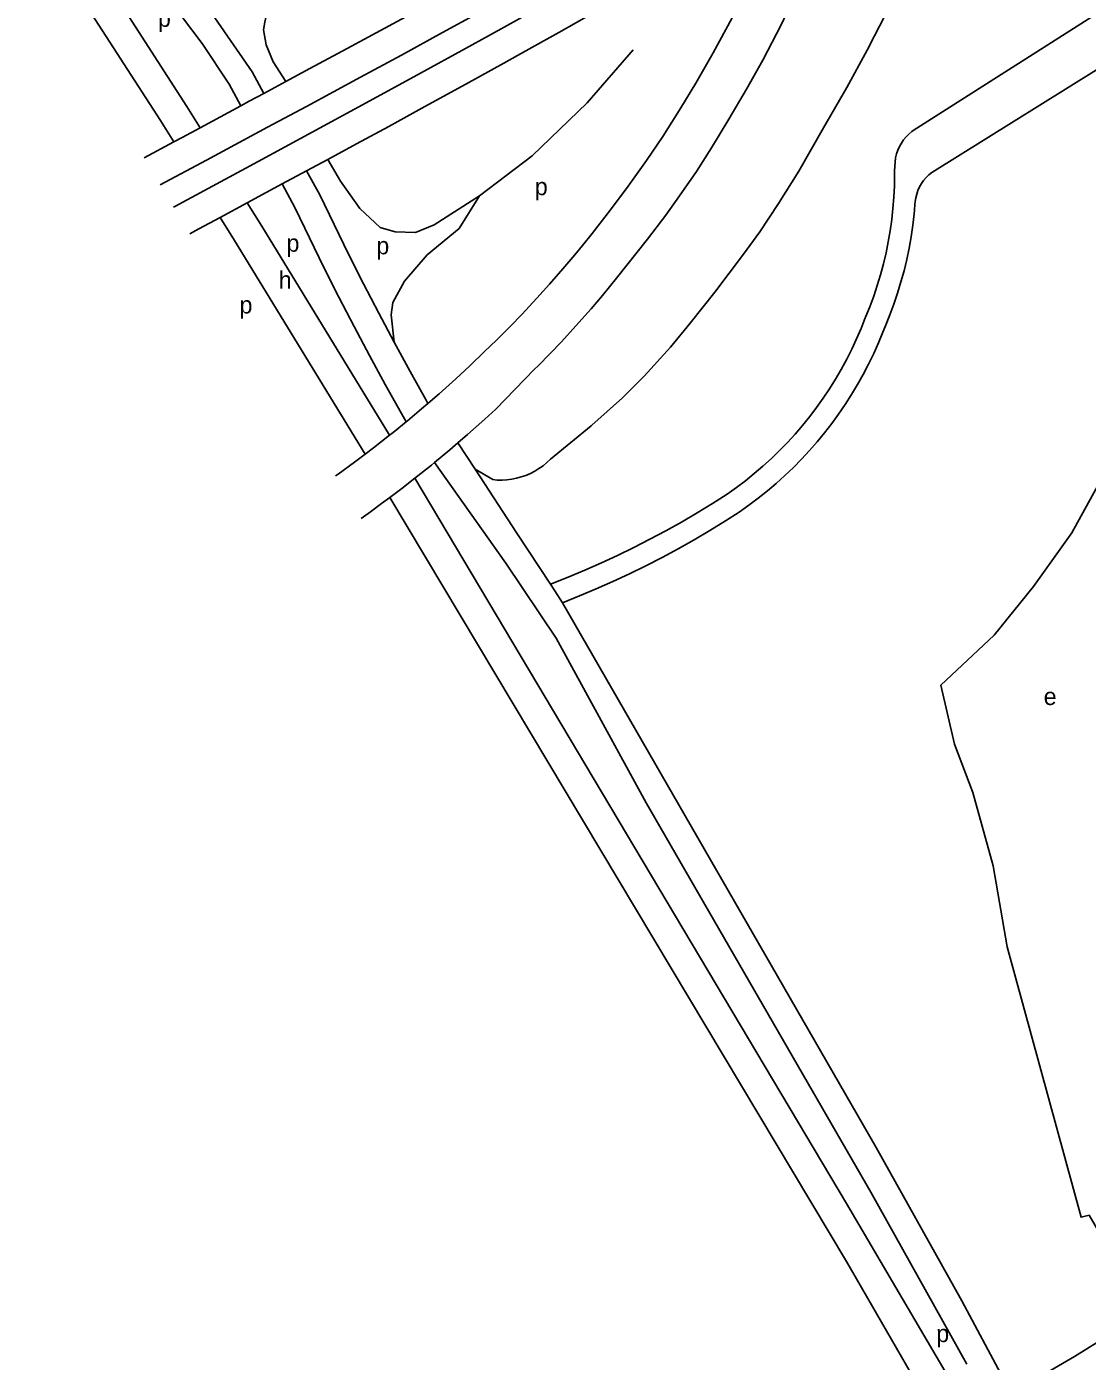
# Model space of a CAD drawing. Extents: x 157768 to 159790, y 387230 to 389604.
# Drawn here: x 157773.2 to 158018.1, y 388618.6 to 388926.9 of the extents above; entities that cross this region are included whole.
import ezdxf

# ---------------------------------------------------------------- set-up
doc = ezdxf.new("R2010")
doc.units = 0
doc.layers.add('BLT_Basislijn', color=7, linetype='Continuous')
doc.layers.add('BLT_Centroide', color=7, linetype='Continuous')

msp = doc.modelspace()

# ---------------------------------------------------------------- linework, layer by layer
at = {"layer": 'BLT_Basislijn'}
for p, q in [((157779.08, 388956.87), (157810.16, 388908.47)), ((157773.17, 388953.08), (157804.11, 388905.26)), ((157978.74, 388903.46), (158050, 388948.8)), ((157825.21, 388916.46), (157827.95, 388911.5)), ((157827.95, 388911.5), (157833, 388914.21)), ((157819.94, 388913.66), (157822.62, 388908.62)), ((157810.16, 388908.47), (157813.24, 388903.56)), ((157813.24, 388903.56), (157822.62, 388908.62)), ((157804.11, 388905.26), (157807.17, 388900.29)), ((157973.85, 388896.63), (157973.62, 388893.58)), ((157832.2, 388890.58), (157837.83, 388893.6)), ((157837.83, 388893.6), (157840.88, 388888.08)), ((157832.2, 388890.58), (157835.17, 388885)), ((157817.88, 388882.85), (157824.1, 388886.21)), ((157824.1, 388886.21), (157827.46, 388880.85)), ((157978.33, 388885.91), (157978.23, 388884.51)), ((157817.88, 388882.85), (157821.19, 388877.48)), ((157827.46, 388880.85), (157856.96, 388832.51)), ((157821.19, 388877.48), (157851.35, 388828.16)), ((157890.34, 388847.68), (157881.5, 388838.54)), ((157872.76, 388830.78), (157876.72, 388824.71)), ((157876.72, 388824.71), (157880.82, 388822.26)), ((157862.82, 388822.58), (157962.48, 388655.01)), ((157857.02, 388818.16), (157962.48, 388641.6)), ((157896.92, 388793.83), (157969.4, 388667.99)), ((157962.48, 388655.01), (157986.06, 388614.92)), ((157968.1, 388657.61), (157990.31, 388617.94)), ((157962.48, 388641.6), (157980.2, 388611.06)), ((158015.15, 388619.64), (158023.1, 388624.62)), ((158013.32, 388618.59), (158000.54, 388611.19)), ((158015.15, 388619.64), (158013.32, 388618.59))]:
    msp.add_line(p, q, dxfattribs=at)
for points in [[(157833, 388914.21), (157838.57, 388917.21), (157847.2, 388921.84), (157858.73, 388928.1), (157868.73, 388933.54), (157873.57, 388936.22), (157880.98, 388940.36), (157888.04, 388944.34), (157897.56, 388949.72), (157908.22, 388955.82), (157927.46, 388966.88), (157944.58, 388977.23), (157958.09, 388985.78)], [(157837.77, 388908.49), (157850.29, 388915.23), (157859.72, 388920.33), (157869.23, 388925.53), (157877.14, 388929.9), (157885.75, 388934.71), (157892.87, 388938.72), (157900.98, 388943.3), (157907.76, 388947.17), (157914.47, 388951.02), (157919.83, 388954.12), (157924.77, 388956.98), (157932.27, 388961.41), (157941.61, 388967.01), (157954.92, 388975.3)], [(157839.13, 388902.57), (157852.43, 388909.77), (157864.1, 388916.14), (157874.55, 388921.89), (157879.82, 388924.78), (157884.15, 388927.19), (157889.67, 388930.26), (157897.82, 388934.84), (157904.09, 388938.43), (157913.02, 388943.55), (157920.03, 388947.54), (157940.84, 388959.8), (157952.03, 388966.57)], [(157789.37, 388963.45), (157795.74, 388955.89), (157806.33, 388943.36), (157813.03, 388934.28), (157825.21, 388916.46)], [(157784.11, 388960.09), (157790.77, 388951.57), (157799.42, 388941.63), (157806.33, 388932.77), (157813.68, 388923.05), (157819.94, 388913.66)], [(157842.74, 388896.25), (157849.36, 388899.82), (157856.82, 388903.87), (157865.14, 388908.43), (157874.56, 388913.61), (157883.37, 388918.48), (157888.43, 388921.29), (157896.07, 388925.58), (157904.25, 388930.2), (157912, 388934.71), (157934.52, 388947.81), (157948.11, 388955.94)], [(157890.34, 388847.68), (157891.34, 388848.66), (157896.67, 388854.11), (157899.98, 388857.8), (157903.53, 388861.74), (157906.13, 388864.8), (157909.4, 388868.84), (157916.52, 388877.82), (157920.77, 388883.34), (157923.96, 388887.8), (157927.87, 388893.43), (157931.36, 388898.94), (157935.37, 388905.55), (157939.42, 388912.5), (157943.17, 388919.14), (157947.44, 388927.34), (157951.28, 388935.56), (157954.55, 388942.93), (157956.92, 388948.19), (157958.63, 388951.31)], [(157875.49, 388848.58), (157878.92, 388851.83), (157881.68, 388854.49), (157884.93, 388857.73), (157887.54, 388860.43), (157890.99, 388864.16), (157893.93, 388867.42), (157897.02, 388870.97), (157899.75, 388874.21), (157901.51, 388876.34), (157903.77, 388879.14), (157908.03, 388884.6), (157912.11, 388890.03), (157916.33, 388895.97), (157920.06, 388901.51), (157924.26, 388908.15), (157927.71, 388913.82), (157931.75, 388920.87), (157936.08, 388928.96), (157939.59, 388936.08), (157941.62, 388940.49), (157943.15, 388943.81)], [(157833.31, 388941.57), (157832.41, 388939.98), (157831.59, 388938.35), (157830.83, 388936.68), (157830.15, 388934.99), (157829.55, 388933.26), (157829.02, 388931.51), (157828.56, 388929.74), (157828.19, 388927.95), (157827.89, 388926.15), (157828.44, 388922.73), (157830.12, 388918.75), (157833, 388914.21)], [(157982.19, 388893.23), (158026.17, 388920.64), (158050, 388935.59)], [(157894.11, 388826.96), (157903.53, 388834.67), (157903.7, 388834.81), (157910.77, 388841.16), (157915.75, 388846.17), (157921.89, 388852.83), (157926.4, 388858.41), (157932.08, 388865.54), (157938.75, 388874.34), (157942.47, 388879.51), (157946.8, 388886.05), (157951.51, 388893.5), (157957.21, 388903.54), (157962.59, 388912.84), (157967.32, 388921.51), (157969.01, 388924.83), (157971.27, 388929.26)], [(157877.77, 388887.86), (157889.94, 388897.06), (157902.64, 388909.32), (157913.23, 388921.59)], [(157822.62, 388908.62), (157824.57, 388909.67), (157827.95, 388911.5)], [(157804.02, 388890.34), (157814.72, 388896.1), (157828.79, 388903.69), (157837.77, 388908.49)], [(157807.1, 388885.23), (157807.37, 388885.38), (157826.6, 388895.77), (157839.13, 388902.57)], [(157807.17, 388900.29), (157809.07, 388901.32), (157813.24, 388903.56)], [(157973.85, 388896.63), (157974.07, 388897.51), (157974.37, 388898.37), (157974.74, 388899.2), (157975.19, 388899.99), (157975.7, 388900.74), (157976.28, 388901.45), (157976.92, 388902.1), (157977.61, 388902.69), (157978.35, 388903.22), (157978.74, 388903.46)], [(157800.27, 388896.57), (157807.17, 388900.29)], [(157837.83, 388893.6), (157842.74, 388896.25)], [(157842.74, 388896.25), (157845.68, 388891.2), (157850.14, 388884.89), (157854.84, 388880.48), (157858.25, 388879.48), (157862.95, 388879.38), (157867.31, 388881.15), (157877.77, 388887.86)], [(157966.91, 388859.78), (157967.89, 388862.2), (157968.79, 388864.64), (157969.62, 388867.1), (157970.37, 388869.6), (157971.05, 388872.11), (157971.65, 388874.64), (157972.17, 388877.2), (157972.61, 388879.76), (157972.97, 388882.34), (157973.25, 388884.93), (157973.45, 388887.52), (157973.58, 388890.12), (157973.62, 388892.73), (157973.62, 388893.58)], [(157982.19, 388893.23), (157981.51, 388892.67), (157980.89, 388892.05), (157980.32, 388891.37), (157979.82, 388890.65), (157979.38, 388889.88), (157979.02, 388889.08), (157978.73, 388888.24), (157978.51, 388887.39), (157978.38, 388886.51), (157978.33, 388885.91)], [(157824.1, 388886.21), (157828.49, 388888.58), (157832.2, 388890.58)], [(157840.88, 388888.08), (157844.17, 388881.19), (157847.53, 388874.33), (157850.97, 388867.52), (157854.47, 388860.73), (157858.05, 388853.99)], [(157858.05, 388853.99), (157857.34, 388860.34), (157857.74, 388863.15), (157860.44, 388868.1), (157865.7, 388874.16), (157873.05, 388880.27), (157877.77, 388887.86)], [(157835.17, 388885), (157838.46, 388878.12), (157841.83, 388871.26), (157845.26, 388864.45), (157848.77, 388857.67), (157852.35, 388850.92), (157856, 388844.22), (157859.72, 388837.55), (157860.82, 388835.61)], [(157971.52, 388857.83), (157972.52, 388860.31), (157973.46, 388862.83), (157974.31, 388865.36), (157975.1, 388867.93), (157975.8, 388870.51), (157976.43, 388873.11), (157976.98, 388875.74), (157977.45, 388878.37), (157977.84, 388881.02), (157978.15, 388883.68), (157978.23, 388884.51)], [(157810.82, 388879.05), (157812.91, 388880.17), (157817.88, 388882.85)], [(157934.93, 388818.89), (157937.08, 388820.41), (157939.18, 388822), (157941.22, 388823.65), (157943.22, 388825.36), (157945.16, 388827.13), (157947.05, 388828.96), (157948.88, 388830.84), (157950.66, 388832.78), (157952.37, 388834.78), (157954.02, 388836.82), (157955.61, 388838.92), (157957.14, 388841.06), (157958.6, 388843.24), (157959.99, 388845.47), (157961.31, 388847.74), (157962.57, 388850.06), (157963.75, 388852.4), (157964.86, 388854.79), (157965.9, 388857.2), (157966.86, 388859.65), (157966.91, 388859.78)], [(157937.76, 388814.77), (157939.97, 388816.33), (157942.12, 388817.95), (157944.23, 388819.64), (157946.29, 388821.39), (157948.29, 388823.19), (157950.24, 388825.06), (157952.13, 388826.99), (157953.97, 388828.96), (157955.74, 388831), (157957.46, 388833.08), (157959.11, 388835.22), (157960.7, 388837.4), (157962.22, 388839.63), (157963.68, 388841.9), (157965.06, 388844.21), (157966.38, 388846.57), (157967.63, 388848.96), (157968.81, 388851.39), (157969.91, 388853.85), (157970.94, 388856.35), (157971.52, 388857.83)], [(157858.05, 388853.99), (157861.7, 388847.28), (157865.41, 388840.61), (157865.84, 388839.86)], [(157865.84, 388839.86), (157868.45, 388842.1), (157872.28, 388845.58), (157875.49, 388848.58)], [(157860.82, 388835.61), (157861.11, 388835.84), (157864.37, 388838.58), (157865.84, 388839.86)], [(157872.76, 388830.78), (157874.95, 388832.65), (157879.01, 388836.23), (157881.5, 388838.54)], [(157856.96, 388832.51), (157857.8, 388833.16), (157860.82, 388835.61)], [(157851.35, 388828.16), (157853.27, 388829.61), (157856.96, 388832.51)], [(157867.37, 388826.25), (157870.89, 388829.17), (157872.76, 388830.78)], [(157844.5, 388823.12), (157845.11, 388823.54), (157848.9, 388826.3), (157851.35, 388828.16)], [(157862.82, 388822.58), (157866.63, 388825.63), (157867.37, 388826.25)], [(157867.37, 388826.25), (157883.81, 388802.94), (157895.48, 388785.64), (157916.23, 388747.57), (157968.1, 388657.61)], [(157876.72, 388824.71), (157886.41, 388809.86), (157894.12, 388798.11)], [(157894.11, 388826.96), (157893.29, 388826.18), (157892.42, 388825.46), (157891.49, 388824.8), (157890.53, 388824.21), (157889.52, 388823.69), (157888.48, 388823.24), (157887.41, 388822.87), (157886.32, 388822.57), (157885.21, 388822.35), (157884.08, 388822.21), (157882.95, 388822.15), (157881.82, 388822.17), (157880.82, 388822.26)], [(157999.6, 388714.31), (157996.35, 388733), (157991.67, 388750), (157987.48, 388761.14), (157984.33, 388774.78), (157996.61, 388786.34), (158005.72, 388797.58), (158014.57, 388809.95), (158022.62, 388824.69)], [(157857.02, 388818.16), (157859.79, 388820.24), (157862.82, 388822.58)], [(157894.12, 388798.11), (157898.23, 388799.73), (157902.08, 388801.33), (157905.89, 388803.01), (157909.66, 388804.76), (157913.4, 388806.58), (157917.11, 388808.47), (157920.78, 388810.43), (157924.41, 388812.46), (157928.01, 388814.57), (157931.56, 388816.74), (157934.93, 388818.89)], [(157850.41, 388813.31), (157852.54, 388814.83), (157855.15, 388816.75), (157857.02, 388818.16)], [(157896.92, 388793.83), (157900.83, 388795.39), (157904.72, 388797.03), (157908.57, 388798.74), (157912.39, 388800.52), (157916.18, 388802.38), (157919.93, 388804.3), (157923.64, 388806.3), (157927.31, 388808.37), (157930.95, 388810.5), (157934.54, 388812.71), (157937.76, 388814.77)], [(157894.12, 388798.11), (157895.13, 388796.58), (157896.92, 388793.83)], [(158031.57, 388629.91), (158018.55, 388652.32), (158016.69, 388651.85), (157999.6, 388714.31)], [(157969.4, 388667.99), (157989.17, 388632.57), (158000.54, 388611.19)]]:
    msp.add_lwpolyline(points, dxfattribs=at)

# ---------------------------------------------------------------- texts
at = {"layer": 'BLT_Centroide'}
for s, p in [('p', (157803.49, 388926.87)), ('p', (157890.53, 388887.97)), ('p', (157833.18, 388874.91)), ('p', (157853.93, 388874.32)), ('h', (157831.38, 388866.39)), ('p', (157822.33, 388860.64)), ('e', (158008.06, 388770.18)), ('p', (157983.25, 388622.99))]:
    msp.add_text(s, height=4, dxfattribs=at).set_placement(p)

doc.saveas('drawing.dxf')
